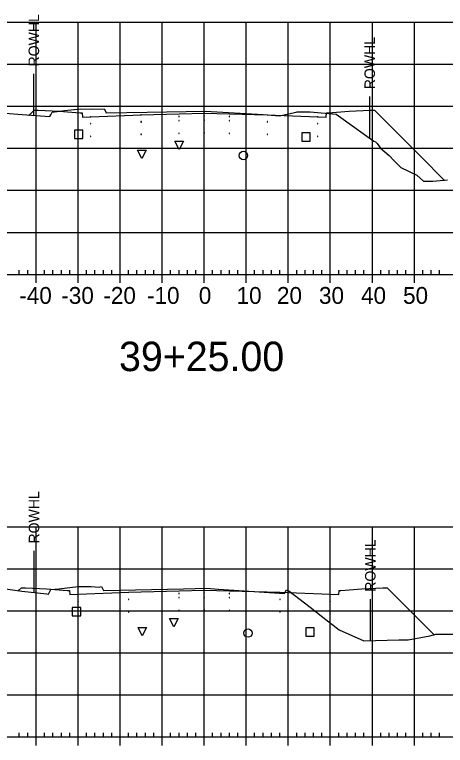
# Model space of a CAD drawing. Extents: x 708103 to 717568, y 374476 to 378707.
# Drawn here: x 711481.9 to 711584.4, y 377042.6 to 377216.4 of the extents above; entities that cross this region are included whole.
import ezdxf

# ---------------------------------------------------------------- set-up
doc = ezdxf.new("R2010")
doc.units = 0
for name, color, linetype in [('1', 7, 'Continuous'), ('10', 7, 'Continuous'), ('13', 7, 'Continuous'), ('14', 7, 'Continuous'), ('22', 7, 'Continuous'), ('4', 7, 'Continuous'), ('57', 7, 'Continuous'), ('Existing', 7, 'Continuous'), ('XS_Right_of_Way', 7, 'Continuous')]:
    doc.layers.add(name, color=color, linetype=linetype)

msp = doc.modelspace()

# ---------------------------------------------------------------- linework, layer by layer
for points in [[(711511.93, 377190.86), (711512.03, 377190.86), (711512.03, 377190.96), (711511.93, 377190.96)], [(711520.93, 377192.13), (711521.03, 377192.13), (711521.03, 377192.23), (711520.93, 377192.23)], [(711520.93, 377191.13), (711521.03, 377191.13), (711521.03, 377191.23), (711520.93, 377191.23)], [(711526.93, 377192.25), (711527.03, 377192.25), (711527.03, 377192.35), (711526.93, 377192.35)], [(711526.93, 377191.25), (711527.03, 377191.25), (711527.03, 377191.35), (711526.93, 377191.35)], [(711532.93, 377192.13), (711533.03, 377192.13), (711533.03, 377192.23), (711532.93, 377192.23)], [(711532.93, 377191.13), (711533.03, 377191.13), (711533.03, 377191.23), (711532.93, 377191.23)], [(711541.93, 377190.86), (711542.03, 377190.86), (711542.03, 377190.96), (711541.93, 377190.96)], [(711499.93, 377190.41), (711500.03, 377190.41), (711500.03, 377190.51), (711499.93, 377190.51)], [(711553.93, 377190.41), (711554.03, 377190.41), (711554.03, 377190.51), (711553.93, 377190.51)], [(711499.93, 377187.41), (711500.03, 377187.41), (711500.03, 377187.51), (711499.93, 377187.51)], [(711511.93, 377187.86), (711512.03, 377187.86), (711512.03, 377187.96), (711511.93, 377187.96)], [(711520.93, 377188.13), (711521.03, 377188.13), (711521.03, 377188.23), (711520.93, 377188.23)], [(711526.93, 377188.25), (711527.03, 377188.25), (711527.03, 377188.35), (711526.93, 377188.35)], [(711532.93, 377188.13), (711533.03, 377188.13), (711533.03, 377188.23), (711532.93, 377188.23)], [(711541.93, 377187.86), (711542.03, 377187.86), (711542.03, 377187.96), (711541.93, 377187.96)], [(711553.93, 377187.41), (711554.03, 377187.41), (711554.03, 377187.51), (711553.93, 377187.51)], [(711520.93, 377078.69), (711521.03, 377078.69), (711521.03, 377078.79), (711520.93, 377078.79)], [(711520.93, 377077.69), (711521.03, 377077.69), (711521.03, 377077.79), (711520.93, 377077.79)], [(711526.93, 377078.81), (711527.03, 377078.81), (711527.03, 377078.91), (711526.93, 377078.91)], [(711526.93, 377077.81), (711527.03, 377077.81), (711527.03, 377077.91), (711526.93, 377077.91)], [(711532.93, 377078.69), (711533.03, 377078.69), (711533.03, 377078.79), (711532.93, 377078.79)], [(711532.93, 377077.69), (711533.03, 377077.69), (711533.03, 377077.79), (711532.93, 377077.79)], [(711496.93, 377076.85), (711497.03, 377076.85), (711497.03, 377076.95), (711496.93, 377076.95)], [(711496.93, 377076.85), (711497.03, 377076.85), (711497.03, 377076.95), (711496.93, 377076.95)], [(711508.93, 377077.33), (711509.03, 377077.33), (711509.03, 377077.43), (711508.93, 377077.43)], [(711544.93, 377077.33), (711545.03, 377077.33), (711545.03, 377077.43), (711544.93, 377077.43)], [(711556.93, 377076.85), (711557.03, 377076.85), (711557.03, 377076.95), (711556.93, 377076.95)], [(711508.93, 377074.33), (711509.03, 377074.33), (711509.03, 377074.43), (711508.93, 377074.43)], [(711520.93, 377074.69), (711521.03, 377074.69), (711521.03, 377074.79), (711520.93, 377074.79)], [(711526.93, 377074.81), (711527.03, 377074.81), (711527.03, 377074.91), (711526.93, 377074.91)], [(711532.93, 377074.69), (711533.03, 377074.69), (711533.03, 377074.79), (711532.93, 377074.79)], [(711544.93, 377074.33), (711545.03, 377074.33), (711545.03, 377074.43), (711544.93, 377074.43)], [(711496.93, 377073.85), (711497.03, 377073.85), (711497.03, 377073.95), (711496.93, 377073.95)], [(711556.93, 377073.85), (711557.03, 377073.85), (711557.03, 377073.95), (711556.93, 377073.95)]]:
    msp.add_lwpolyline(points, close=True)
at = {"layer": '1'}
for points in [[(711521.01, 377184.35), (711520.01, 377186.35), (711522.01, 377186.35)], [(711512.13, 377182.19), (711511.13, 377184.19), (711513.13, 377184.19)], [(711519.74, 377070.83), (711518.74, 377072.83), (711520.74, 377072.83)], [(711512.25, 377068.68), (711511.25, 377070.68), (711513.25, 377070.68)]]:
    msp.add_lwpolyline(points, close=True, dxfattribs=at)
at = {"layer": '10'}
for points in [[(711496.13, 377186.94), (711498.13, 377186.94), (711498.13, 377188.94), (711496.13, 377188.94)], [(711495.59, 377073.4), (711497.59, 377073.4), (711497.59, 377075.4), (711495.59, 377075.4)]]:
    msp.add_lwpolyline(points, close=True, dxfattribs=at)
at = {"layer": '13'}
for centre in [(711536.3, 377182.9), (711537.4, 377069.35)]:
    msp.add_circle(centre, 1, dxfattribs=at)
at = {"layer": '14'}
for points in [[(711485.32, 377192.52), (711485.32, 377192.57), (711485.32, 377192.52), (711485.27, 377192.52), (711485.32, 377192.52), (711485.32, 377192.47), (711485.32, 377192.52), (711485.37, 377192.52)], [(711511.98, 377192.58), (711511.98, 377192.63), (711511.98, 377192.58), (711511.93, 377192.58), (711511.98, 377192.58), (711511.98, 377192.53), (711511.98, 377192.58), (711512.03, 377192.58)], [(711526.98, 377192.97), (711526.98, 377193.02), (711526.98, 377192.97), (711526.93, 377192.97), (711526.98, 377192.97), (711526.98, 377192.92), (711526.98, 377192.97), (711527.03, 377192.97)], [(711541.98, 377192.58), (711541.98, 377192.63), (711541.98, 377192.58), (711541.93, 377192.58), (711541.98, 377192.58), (711541.98, 377192.53), (711541.98, 377192.58), (711542.03, 377192.58)], [(711499.98, 377192.13), (711499.98, 377192.18), (711499.98, 377192.13), (711499.93, 377192.13), (711499.98, 377192.13), (711499.98, 377192.08), (711499.98, 377192.13), (711500.03, 377192.13)], [(711553.98, 377192.13), (711553.98, 377192.18), (711553.98, 377192.13), (711553.93, 377192.13), (711553.98, 377192.13), (711553.98, 377192.08), (711553.98, 377192.13), (711554.03, 377192.13)], [(711584.11, 377177.06), (711584.11, 377177.11), (711584.11, 377177.06), (711584.06, 377177.06), (711584.11, 377177.06), (711584.11, 377177.01), (711584.11, 377177.06), (711584.16, 377177.06)], [(711482.78, 377079.43), (711482.78, 377079.48), (711482.78, 377079.43), (711482.73, 377079.43), (711482.78, 377079.43), (711482.78, 377079.38), (711482.78, 377079.43), (711482.83, 377079.43)], [(711526.98, 377079.53), (711526.98, 377079.58), (711526.98, 377079.53), (711526.93, 377079.53), (711526.98, 377079.53), (711526.98, 377079.48), (711526.98, 377079.53), (711527.03, 377079.53)], [(711496.98, 377078.57), (711496.98, 377078.62), (711496.98, 377078.57), (711496.93, 377078.57), (711496.98, 377078.57), (711496.98, 377078.52), (711496.98, 377078.57), (711497.03, 377078.57)], [(711508.98, 377079.05), (711508.98, 377079.1), (711508.98, 377079.05), (711508.93, 377079.05), (711508.98, 377079.05), (711508.98, 377079), (711508.98, 377079.05), (711509.03, 377079.05)], [(711544.98, 377079.05), (711544.98, 377079.1), (711544.98, 377079.05), (711544.93, 377079.05), (711544.98, 377079.05), (711544.98, 377079), (711544.98, 377079.05), (711545.03, 377079.05)], [(711556.98, 377078.57), (711556.98, 377078.62), (711556.98, 377078.57), (711556.93, 377078.57), (711556.98, 377078.57), (711556.98, 377078.52), (711556.98, 377078.57), (711557.03, 377078.57)], [(711581.67, 377068.95), (711581.67, 377069), (711581.67, 377068.95), (711581.62, 377068.95), (711581.67, 377068.95), (711581.67, 377068.9), (711581.67, 377068.95), (711581.72, 377068.95)]]:
    msp.add_lwpolyline(points, dxfattribs=at)
at = {"layer": '22'}
for points in [[(711485.32, 377192.52), (711486.48, 377193.69), (711487.48, 377193.65), (711492.48, 377193.45), (711497.48, 377193.05), (711497.9, 377193.05), (711497.98, 377192.05), (711499.98, 377192.13), (711511.98, 377192.58), (711520.98, 377192.85), (711526.98, 377192.97), (711532.98, 377192.85), (711541.98, 377192.58), (711553.98, 377192.13), (711555.98, 377192.05), (711556.07, 377193.05), (711556.48, 377193.05), (711561.48, 377193.45), (711566.48, 377193.65), (711567.48, 377193.69), (711571.24, 377189.93), (711578.66, 377182.52), (711584.11, 377177.06)], [(711482.78, 377079.43), (711483.48, 377080.13), (711484.48, 377080.09), (711489.48, 377079.89), (711494.48, 377079.49), (711494.9, 377079.49), (711494.98, 377078.49), (711496.98, 377078.57), (711508.98, 377079.05), (711520.98, 377079.41), (711526.98, 377079.53), (711532.98, 377079.41), (711544.98, 377079.05), (711556.98, 377078.57), (711558.98, 377078.49), (711559.07, 377079.49), (711559.48, 377079.49), (711564.48, 377079.89), (711569.48, 377080.09), (711570.48, 377080.13), (711581.67, 377068.95)]]:
    msp.add_lwpolyline(points, dxfattribs=at)
at = {"layer": '4'}
for points in [[(711550.17, 377186.29), (711552.17, 377186.29), (711552.17, 377188.29), (711550.17, 377188.29)], [(711551.12, 377068.57), (711553.12, 377068.57), (711553.12, 377070.57), (711551.12, 377070.57)]]:
    msp.add_lwpolyline(points, close=True, dxfattribs=at)
at = {"layer": '57'}
for p, q in [((711426.98, 377214.63), (711626.98, 377214.63)), ((711486.98, 377154.63), (711486.98, 377214.63)), ((711496.98, 377154.63), (711496.98, 377214.63)), ((711506.98, 377154.63), (711506.98, 377214.63)), ((711516.98, 377154.63), (711516.98, 377214.63)), ((711526.98, 377154.63), (711526.98, 377214.63)), ((711536.98, 377154.63), (711536.98, 377214.63)), ((711546.98, 377154.63), (711546.98, 377214.63)), ((711556.98, 377154.63), (711556.98, 377214.63)), ((711566.98, 377154.63), (711566.98, 377214.63)), ((711576.98, 377154.63), (711576.98, 377214.63)), ((711426.98, 377204.63), (711626.98, 377204.63)), ((711426.98, 377194.63), (711626.98, 377194.63)), ((711426.98, 377184.63), (711626.98, 377184.63)), ((711426.98, 377174.63), (711626.98, 377174.63)), ((711426.98, 377164.63), (711626.98, 377164.63)), ((711426.98, 377154.63), (711626.98, 377154.63)), ((711426.98, 377154.63), (711626.98, 377154.63)), ((711482.98, 377154.63), (711482.98, 377155.63)), ((711484.98, 377154.63), (711484.98, 377155.63)), ((711486.98, 377152.63), (711486.98, 377154.63)), ((711488.98, 377154.63), (711488.98, 377155.63)), ((711490.98, 377154.63), (711490.98, 377155.63)), ((711492.98, 377154.63), (711492.98, 377155.63)), ((711494.98, 377154.63), (711494.98, 377155.63)), ((711496.98, 377152.63), (711496.98, 377154.63)), ((711498.98, 377154.63), (711498.98, 377155.63)), ((711500.98, 377154.63), (711500.98, 377155.63)), ((711502.98, 377154.63), (711502.98, 377155.63)), ((711504.98, 377154.63), (711504.98, 377155.63)), ((711506.98, 377152.63), (711506.98, 377154.63)), ((711508.98, 377154.63), (711508.98, 377155.63)), ((711510.98, 377154.63), (711510.98, 377155.63)), ((711512.98, 377154.63), (711512.98, 377155.63)), ((711514.98, 377154.63), (711514.98, 377155.63)), ((711516.98, 377152.63), (711516.98, 377154.63)), ((711518.98, 377154.63), (711518.98, 377155.63)), ((711520.98, 377154.63), (711520.98, 377155.63)), ((711522.98, 377154.63), (711522.98, 377155.63)), ((711524.98, 377154.63), (711524.98, 377155.63)), ((711526.98, 377152.63), (711526.98, 377154.63)), ((711528.98, 377154.63), (711528.98, 377155.63)), ((711530.98, 377154.63), (711530.98, 377155.63)), ((711532.98, 377154.63), (711532.98, 377155.63)), ((711534.98, 377154.63), (711534.98, 377155.63)), ((711536.98, 377152.63), (711536.98, 377154.63)), ((711538.98, 377154.63), (711538.98, 377155.63)), ((711540.98, 377154.63), (711540.98, 377155.63)), ((711542.98, 377154.63), (711542.98, 377155.63)), ((711544.98, 377154.63), (711544.98, 377155.63)), ((711546.98, 377152.63), (711546.98, 377154.63)), ((711548.98, 377154.63), (711548.98, 377155.63)), ((711550.98, 377154.63), (711550.98, 377155.63)), ((711552.98, 377154.63), (711552.98, 377155.63)), ((711554.98, 377154.63), (711554.98, 377155.63)), ((711556.98, 377152.63), (711556.98, 377154.63)), ((711558.98, 377154.63), (711558.98, 377155.63)), ((711560.98, 377154.63), (711560.98, 377155.63)), ((711562.98, 377154.63), (711562.98, 377155.63)), ((711564.98, 377154.63), (711564.98, 377155.63)), ((711566.98, 377152.63), (711566.98, 377154.63)), ((711568.98, 377154.63), (711568.98, 377155.63)), ((711570.98, 377154.63), (711570.98, 377155.63)), ((711572.98, 377154.63), (711572.98, 377155.63)), ((711574.98, 377154.63), (711574.98, 377155.63)), ((711576.98, 377152.63), (711576.98, 377154.63)), ((711578.98, 377154.63), (711578.98, 377155.63)), ((711580.98, 377154.63), (711580.98, 377155.63)), ((711582.98, 377154.63), (711582.98, 377155.63)), ((711426.98, 377094.63), (711626.98, 377094.63)), ((711486.98, 377044.63), (711486.98, 377094.63)), ((711496.98, 377044.63), (711496.98, 377094.63)), ((711506.98, 377044.63), (711506.98, 377094.63)), ((711516.98, 377044.63), (711516.98, 377094.63)), ((711526.98, 377044.63), (711526.98, 377094.63)), ((711536.98, 377044.63), (711536.98, 377094.63)), ((711546.98, 377044.63), (711546.98, 377094.63)), ((711556.98, 377044.63), (711556.98, 377094.63)), ((711566.98, 377044.63), (711566.98, 377094.63)), ((711576.98, 377044.63), (711576.98, 377094.63)), ((711426.98, 377084.63), (711626.98, 377084.63)), ((711426.98, 377074.63), (711626.98, 377074.63)), ((711426.98, 377064.63), (711626.98, 377064.63)), ((711426.98, 377054.63), (711626.98, 377054.63)), ((711482.98, 377044.63), (711482.98, 377045.63)), ((711484.98, 377044.63), (711484.98, 377045.63)), ((711488.98, 377044.63), (711488.98, 377045.63)), ((711490.98, 377044.63), (711490.98, 377045.63)), ((711492.98, 377044.63), (711492.98, 377045.63)), ((711494.98, 377044.63), (711494.98, 377045.63)), ((711498.98, 377044.63), (711498.98, 377045.63)), ((711500.98, 377044.63), (711500.98, 377045.63)), ((711502.98, 377044.63), (711502.98, 377045.63)), ((711504.98, 377044.63), (711504.98, 377045.63)), ((711508.98, 377044.63), (711508.98, 377045.63)), ((711510.98, 377044.63), (711510.98, 377045.63)), ((711512.98, 377044.63), (711512.98, 377045.63)), ((711514.98, 377044.63), (711514.98, 377045.63)), ((711518.98, 377044.63), (711518.98, 377045.63)), ((711520.98, 377044.63), (711520.98, 377045.63)), ((711522.98, 377044.63), (711522.98, 377045.63)), ((711524.98, 377044.63), (711524.98, 377045.63)), ((711528.98, 377044.63), (711528.98, 377045.63)), ((711530.98, 377044.63), (711530.98, 377045.63)), ((711532.98, 377044.63), (711532.98, 377045.63)), ((711534.98, 377044.63), (711534.98, 377045.63)), ((711538.98, 377044.63), (711538.98, 377045.63)), ((711540.98, 377044.63), (711540.98, 377045.63)), ((711542.98, 377044.63), (711542.98, 377045.63)), ((711544.98, 377044.63), (711544.98, 377045.63)), ((711548.98, 377044.63), (711548.98, 377045.63)), ((711550.98, 377044.63), (711550.98, 377045.63)), ((711552.98, 377044.63), (711552.98, 377045.63)), ((711554.98, 377044.63), (711554.98, 377045.63)), ((711558.98, 377044.63), (711558.98, 377045.63)), ((711560.98, 377044.63), (711560.98, 377045.63)), ((711562.98, 377044.63), (711562.98, 377045.63)), ((711564.98, 377044.63), (711564.98, 377045.63)), ((711568.98, 377044.63), (711568.98, 377045.63)), ((711570.98, 377044.63), (711570.98, 377045.63)), ((711572.98, 377044.63), (711572.98, 377045.63)), ((711574.98, 377044.63), (711574.98, 377045.63)), ((711578.98, 377044.63), (711578.98, 377045.63)), ((711580.98, 377044.63), (711580.98, 377045.63)), ((711582.98, 377044.63), (711582.98, 377045.63)), ((711426.98, 377044.63), (711626.98, 377044.63)), ((711426.98, 377044.63), (711626.98, 377044.63)), ((711486.98, 377042.63), (711486.98, 377044.63)), ((711496.98, 377042.63), (711496.98, 377044.63)), ((711506.98, 377042.63), (711506.98, 377044.63)), ((711516.98, 377042.63), (711516.98, 377044.63)), ((711526.98, 377042.63), (711526.98, 377044.63)), ((711536.98, 377042.63), (711536.98, 377044.63)), ((711546.98, 377042.63), (711546.98, 377044.63)), ((711556.98, 377042.63), (711556.98, 377044.63)), ((711566.98, 377042.63), (711566.98, 377044.63)), ((711576.98, 377042.63), (711576.98, 377044.63))]:
    msp.add_line(p, q, dxfattribs=at)
at = {"layer": 'Existing'}
for points in [[(711479.62, 377192.96), (711483.68, 377192.64), (711490.26, 377192.17), (711490.48, 377192.6), (711490.79, 377193.2), (711493.73, 377193.63), (711497.54, 377193.98), (711500.27, 377193.95), (711503.2, 377193.99), (711503.51, 377193.43), (711503.68, 377193.08), (711513.37, 377193.2), (711527.25, 377193.46), (711541.01, 377192.62), (711544.91, 377192.36), (711548.84, 377193.19), (711549.1, 377193.26), (711551.95, 377193.3), (711552.01, 377193.29), (711552.1, 377193.28), (711552.22, 377193.29), (711558.39, 377192.7), (711567.31, 377186.3), (711567.71, 377186.14), (711567.97, 377185.95), (711568.11, 377185.77), (711568.94, 377184.62), (711570.97, 377182.87), (711572.16, 377181.64), (711573.79, 377180.04), (711577.54, 377178.26), (711579.16, 377176.8), (711581.38, 377176.81), (711584.83, 377177.13)], [(711479.13, 377079.93), (711483.55, 377079.32), (711489.55, 377078.65), (711489.96, 377078.6), (711490.11, 377078.89), (711490.5, 377079.72), (711492.4, 377079.89), (711497.01, 377080.45), (711500.05, 377080.43), (711501.97, 377080.27), (711502.51, 377080.38), (711502.82, 377079.82), (711503.02, 377079.48), (711522.04, 377079.88), (711527.61, 377079.98), (711530.31, 377079.82), (711530.4, 377079.81), (711546.09, 377078.78), (711546.16, 377078.9), (711546.58, 377079.62), (711547.15, 377079.36), (711552.21, 377075.51), (711555.17, 377073.16), (711559.1, 377070.09), (711564.93, 377067.5), (711573.28, 377067.77), (711575.47, 377067.7), (711580.69, 377068.68), (711582.06, 377069.06), (711590.16, 377069.06)]]:
    msp.add_lwpolyline(points, dxfattribs=at)
at = {"layer": 'XS_Right_of_Way'}
for p, q in [((711486.37, 377202.31), (711486.37, 377192.31)), ((711566.29, 377196.9), (711566.29, 377186.9)), ((711486.4, 377088.87), (711486.4, 377078.87)), ((711566.43, 377077.41), (711566.43, 377067.41))]:
    msp.add_line(p, q, dxfattribs=at)

# ---------------------------------------------------------------- texts
at = {"layer": '1'}
msp.add_text('39+25.00', height=7, dxfattribs=at).set_placement((711506.71, 377131.63))
at = {"layer": '14'}
for p in [(711487.45, 377193.6), (711487.45, 377192.93), (711492.45, 377192.73), (711561.45, 377192.73), (711566.45, 377193.6), (711566.45, 377192.93), (711484.45, 377080.04), (711569.45, 377080.04), (711484.45, 377079.37), (711489.45, 377079.17), (711564.45, 377079.17), (711569.45, 377079.37)]:
    msp.add_text('+', height=0.1, dxfattribs=at).set_placement(p)
at = {"layer": '57'}
for s, p in [('-40', (711482.98, 377147.63)), ('-30', (711492.98, 377147.63)), ('-20', (711502.98, 377147.63)), ('-10', (711513.37, 377147.63)), ('0', (711525.69, 377147.63)), ('10', (711534.68, 377147.63)), ('20', (711544.29, 377147.63)), ('30', (711554.29, 377147.63)), ('40', (711564.29, 377147.63)), ('50', (711574.29, 377147.63))]:
    msp.add_text(s, height=4, dxfattribs=at).set_placement(p)
at = {"layer": 'XS_Right_of_Way'}
for p in [(711487.69, 377204.07), (711567.61, 377198.66), (711487.72, 377090.63), (711567.75, 377079.17)]:
    msp.add_text('ROWHL', height=2.5, rotation=90, dxfattribs=at).set_placement(p)

doc.saveas('drawing.dxf')
